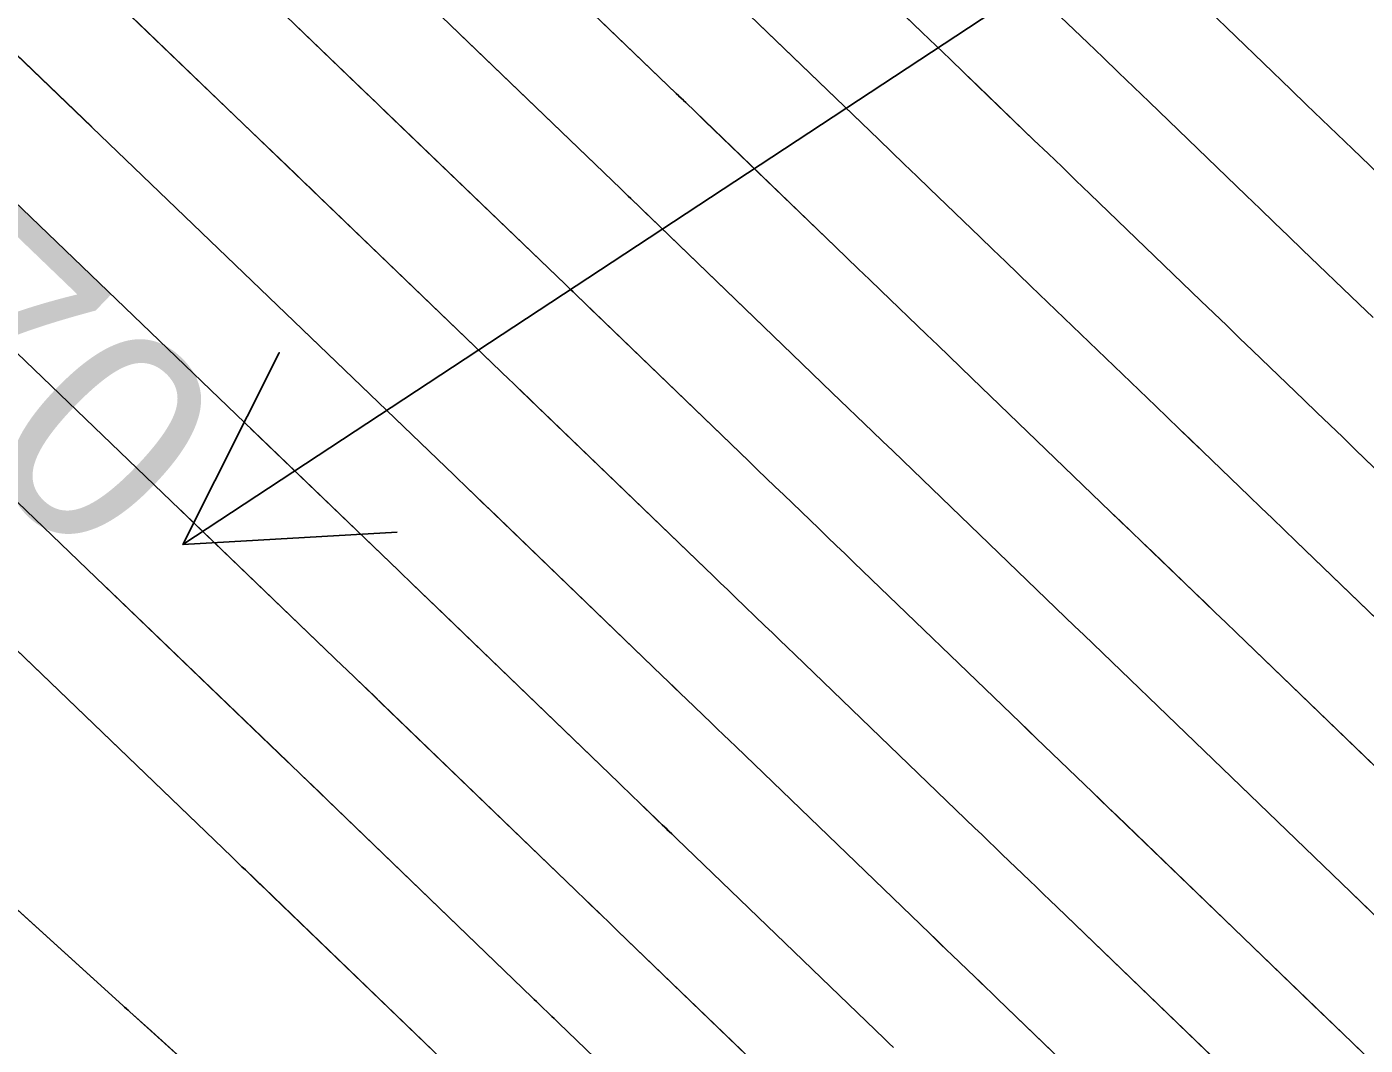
# Model space of a CAD drawing. Extents: x 954385 to 988206, y 1868364 to 1924553.
# Drawn here: x 955807.79 to 955845.22, y 1923025.36 to 1923053.83 of the extents above; entities that cross this region are included whole.
import ezdxf

# ---------------------------------------------------------------- set-up
doc = ezdxf.new("R2010")
doc.units = 0
for name, color, linetype in [('16', 7, 'Continuous'), ('26', 7, 'Continuous'), ('5', 7, 'Continuous'), ('6', 7, 'Continuous'), ('7', 7, 'Continuous')]:
    doc.layers.add(name, color=color, linetype=linetype)

msp = doc.modelspace()

# ---------------------------------------------------------------- linework, layer by layer
at = {"layer": '16'}
for points in [[(955814.401, 1923079.705), (955832.169, 1923062.636), (955832.222, 1923062.585), (955832.275, 1923062.535), (955832.327, 1923062.484), (955832.38, 1923062.433), (955835.308, 1923059.612), (955835.744, 1923059.193), (955836.179, 1923058.773), (955836.615, 1923058.354), (955837.051, 1923057.935), (955838.967, 1923056.094), (955839.432, 1923055.647), (955839.897, 1923055.2), (955840.361, 1923054.753), (955840.825, 1923054.306), (955843.153, 1923052.064), (955843.581, 1923051.651), (955844.009, 1923051.239), (955844.437, 1923050.827), (955844.866, 1923050.415), (955846.58, 1923048.768)], [(955855.394, 1923023.615), (955841.61, 1923036.895), (955841.318, 1923037.177), (955841.025, 1923037.458), (955840.733, 1923037.74), (955840.44, 1923038.021), (955839.268, 1923039.147), (955838.975, 1923039.429), (955838.683, 1923039.71), (955838.39, 1923039.992), (955838.098, 1923040.274), (955834.221, 1923044.008), (955833.903, 1923044.315), (955833.586, 1923044.621), (955833.268, 1923044.926), (955832.949, 1923045.232), (955831.677, 1923046.455), (955831.359, 1923046.761), (955831.041, 1923047.067), (955830.723, 1923047.373), (955830.405, 1923047.679), (955826.222, 1923051.709), (955826.156, 1923051.773), (955826.089, 1923051.837), (955826.022, 1923051.901), (955825.955, 1923051.966), (955807.152, 1923070.029)], [(955853.8, 1923020.984), (955839.94, 1923034.339), (955839.681, 1923034.588), (955839.422, 1923034.837), (955839.164, 1923035.086), (955838.905, 1923035.335), (955837.869, 1923036.33), (955837.61, 1923036.579), (955837.351, 1923036.828), (955837.092, 1923037.077), (955836.834, 1923037.326), (955832.57, 1923041.434), (955832.289, 1923041.705), (955832.008, 1923041.976), (955831.726, 1923042.246), (955831.445, 1923042.517), (955830.319, 1923043.599), (955830.037, 1923043.869), (955829.756, 1923044.14), (955829.475, 1923044.411), (955829.193, 1923044.682), (955824.683, 1923049.027), (955824.613, 1923049.095), (955824.542, 1923049.163), (955824.472, 1923049.23), (955824.402, 1923049.298), (955805.294, 1923067.654)], [(955852.206, 1923018.354), (955838.269, 1923031.782), (955838.045, 1923031.999), (955837.82, 1923032.215), (955837.595, 1923032.432), (955837.37, 1923032.648), (955836.47, 1923033.513), (955836.245, 1923033.729), (955836.02, 1923033.946), (955835.795, 1923034.162), (955835.57, 1923034.379), (955830.919, 1923038.859), (955830.675, 1923039.095), (955830.43, 1923039.331), (955830.185, 1923039.566), (955829.94, 1923039.801), (955828.961, 1923040.743), (955828.716, 1923040.978), (955828.471, 1923041.213), (955828.226, 1923041.449), (955827.982, 1923041.684), (955823.143, 1923046.346), (955823.07, 1923046.417), (955822.996, 1923046.488), (955822.922, 1923046.559), (955822.848, 1923046.63), (955803.435, 1923065.28)], [(955850.612, 1923015.724), (955836.599, 1923029.226), (955836.408, 1923029.41), (955836.217, 1923029.594), (955836.026, 1923029.778), (955835.835, 1923029.961), (955835.07, 1923030.696), (955834.879, 1923030.88), (955834.688, 1923031.063), (955834.497, 1923031.247), (955834.306, 1923031.431), (955829.268, 1923036.285), (955829.06, 1923036.485), (955828.852, 1923036.686), (955828.644, 1923036.886), (955828.436, 1923037.086), (955827.603, 1923037.886), (955827.395, 1923038.086), (955827.186, 1923038.287), (955826.978, 1923038.487), (955826.77, 1923038.687), (955821.604, 1923043.665), (955821.527, 1923043.74), (955821.449, 1923043.814), (955821.372, 1923043.888), (955821.294, 1923043.963), (955801.577, 1923062.905)], [(955799.718, 1923060.53), (955819.741, 1923041.295), (955819.822, 1923041.218), (955819.903, 1923041.14), (955819.984, 1923041.062), (955820.065, 1923040.984), (955825.559, 1923035.69), (955825.73, 1923035.525), (955825.902, 1923035.36), (955826.073, 1923035.195), (955826.245, 1923035.03), (955826.931, 1923034.371), (955827.103, 1923034.206), (955827.274, 1923034.041), (955827.446, 1923033.876), (955827.617, 1923033.711), (955833.042, 1923028.484), (955833.199, 1923028.332), (955833.356, 1923028.181), (955833.514, 1923028.03), (955833.671, 1923027.879), (955834.3, 1923027.275), (955834.457, 1923027.123), (955834.614, 1923026.972), (955834.771, 1923026.821), (955834.928, 1923026.67), (955849.019, 1923013.094)], [(955832.025, 1923025.299), (955831.902, 1923025.418), (955831.778, 1923025.536), (955825.966, 1923031.136), (955825.831, 1923031.266), (955825.697, 1923031.396), (955825.562, 1923031.525), (955825.427, 1923031.655), (955824.887, 1923032.174), (955824.752, 1923032.304), (955824.617, 1923032.433), (955824.482, 1923032.563), (955824.347, 1923032.693), (955818.525, 1923038.303), (955818.441, 1923038.384), (955818.356, 1923038.465), (955818.272, 1923038.547), (955818.187, 1923038.628), (955797.86, 1923058.156)], [(955858.582, 1923028.875), (955844.952, 1923042.008), (955844.591, 1923042.355), (955844.231, 1923042.702), (955843.87, 1923043.048), (955843.51, 1923043.395), (955842.067, 1923044.781), (955841.706, 1923045.128), (955841.346, 1923045.475), (955840.986, 1923045.822), (955840.625, 1923046.169), (955837.523, 1923049.157), (955837.132, 1923049.534), (955836.741, 1923049.91), (955836.35, 1923050.287), (955835.958, 1923050.663), (955834.393, 1923052.167), (955834.001, 1923052.544), (955833.61, 1923052.92), (955833.219, 1923053.296), (955832.828, 1923053.673), (955829.301, 1923057.071)], [(955830.514, 1923022.589), (955824.315, 1923028.562), (955824.217, 1923028.656), (955824.119, 1923028.751), (955824.021, 1923028.845), (955823.922, 1923028.94), (955823.529, 1923029.318), (955823.431, 1923029.412), (955823.332, 1923029.507), (955823.234, 1923029.601), (955823.136, 1923029.696), (955816.986, 1923035.622), (955816.898, 1923035.706), (955816.81, 1923035.791), (955816.722, 1923035.876), (955816.634, 1923035.96), (955796.001, 1923055.781)], [(955845.439, 1923045.702), (955845.045, 1923046.082), (955843.466, 1923047.598), (955843.072, 1923047.978), (955842.678, 1923048.357), (955842.283, 1923048.736), (955841.889, 1923049.116), (955839.174, 1923051.732), (955838.747, 1923052.144), (955838.319, 1923052.555), (955837.891, 1923052.967), (955837.463, 1923053.378), (955835.75, 1923055.024)], [(955856.988, 1923026.245), (955843.281, 1923039.451), (955842.955, 1923039.766), (955842.628, 1923040.08), (955842.301, 1923040.394), (955841.975, 1923040.708), (955840.668, 1923041.964), (955840.341, 1923042.278), (955840.014, 1923042.592), (955839.688, 1923042.907), (955839.361, 1923043.221), (955835.872, 1923046.583), (955835.518, 1923046.924), (955835.163, 1923047.265), (955834.809, 1923047.607), (955834.454, 1923047.948), (955833.035, 1923049.311), (955832.68, 1923049.652), (955832.325, 1923049.993), (955831.971, 1923050.335), (955831.616, 1923050.676), (955827.762, 1923054.39)], [(955794.142, 1923053.407), (955815.08, 1923033.293), (955815.172, 1923033.205), (955815.263, 1923033.117), (955815.355, 1923033.029), (955815.446, 1923032.94), (955821.924, 1923026.699), (955821.986, 1923026.639), (955822.048, 1923026.58), (955822.109, 1923026.521), (955822.171, 1923026.461), (955822.418, 1923026.224), (955822.479, 1923026.165), (955822.541, 1923026.106), (955822.603, 1923026.047), (955822.664, 1923025.987), (955829.251, 1923019.641)], [(955781.684, 1923052.608), (955810.484, 1923026.47), (955810.532, 1923026.426), (955810.581, 1923026.383), (955810.629, 1923026.339), (955810.678, 1923026.295), (955839.608, 1923000.142)], [(955820.713, 1923023.702), (955813.907, 1923030.259), (955813.812, 1923030.351), (955813.717, 1923030.442), (955813.622, 1923030.534), (955813.527, 1923030.625), (955792.284, 1923051.032)]]:
    msp.add_lwpolyline(points, dxfattribs=at)
at = {"layer": '26'}
msp.add_lwpolyline([(955857.131, 1923068.928), (955812.162, 1923039.357), (955814.855, 1923044.718), (955812.162, 1923039.357), (955818.151, 1923039.705)], dxfattribs=at)
at = {"layer": '6'}
for points in [[(955840.825, 1923054.306), (955843.153, 1923052.064), (955843.581, 1923051.651), (955844.01, 1923051.239), (955844.438, 1923050.828), (955844.866, 1923050.416), (955846.58, 1923048.769)], [(955846.418, 1923028.095), (955845.156, 1923029.312), (955845.07, 1923029.395), (955844.898, 1923029.56), (955844.813, 1923029.643), (955839.94, 1923034.339), (955839.682, 1923034.588), (955839.423, 1923034.837), (955839.164, 1923035.086), (955838.905, 1923035.335), (955837.869, 1923036.331), (955837.61, 1923036.579), (955837.352, 1923036.828), (955837.093, 1923037.077), (955836.834, 1923037.326), (955832.57, 1923041.434), (955832.289, 1923041.705), (955832.007, 1923041.975), (955831.726, 1923042.246), (955831.444, 1923042.517), (955830.318, 1923043.599), (955830.037, 1923043.869), (955829.756, 1923044.14), (955829.474, 1923044.411), (955829.193, 1923044.682), (955825.246, 1923048.486), (955825.105, 1923048.622), (955824.965, 1923048.757), (955824.684, 1923049.028), (955824.613, 1923049.096), (955824.543, 1923049.164), (955824.473, 1923049.232), (955824.402, 1923049.299), (955819.903, 1923053.619), (955819.622, 1923053.89)], [(955811.974, 1923040.437), (955816.634, 1923035.961), (955816.722, 1923035.877), (955816.81, 1923035.792), (955816.898, 1923035.707), (955816.986, 1923035.623), (955817.338, 1923035.284), (955817.514, 1923035.114), (955817.69, 1923034.945), (955823.136, 1923029.696), (955823.234, 1923029.601), (955823.332, 1923029.506), (955823.43, 1923029.412), (955823.528, 1923029.317), (955823.922, 1923028.939), (955824.02, 1923028.845), (955824.118, 1923028.75), (955824.217, 1923028.656), (955824.315, 1923028.561), (955830.515, 1923022.589)]]:
    msp.add_lwpolyline(points, dxfattribs=at)
at = {"layer": '7'}
for points in [[(955848.897, 1923038.205), (955844.952, 1923042.008), (955844.592, 1923042.355), (955844.231, 1923042.702), (955843.871, 1923043.049), (955843.51, 1923043.395), (955842.068, 1923044.782), (955841.707, 1923045.128), (955841.346, 1923045.475), (955840.986, 1923045.822), (955840.626, 1923046.169), (955837.523, 1923049.157), (955837.132, 1923049.534), (955836.741, 1923049.91), (955836.35, 1923050.287), (955835.958, 1923050.663), (955834.392, 1923052.167), (955834.001, 1923052.544), (955833.61, 1923052.92), (955833.219, 1923053.297), (955832.828, 1923053.673), (955829.779, 1923056.611)], [(955842.09, 1923023.934), (955836.599, 1923029.227), (955836.408, 1923029.41), (955836.217, 1923029.594), (955836.026, 1923029.778), (955835.835, 1923029.962), (955835.071, 1923030.696), (955834.88, 1923030.88), (955834.688, 1923031.064), (955834.497, 1923031.248), (955834.306, 1923031.432), (955829.268, 1923036.285), (955829.06, 1923036.485), (955828.852, 1923036.685), (955828.644, 1923036.886), (955828.435, 1923037.086), (955827.602, 1923037.886), (955827.394, 1923038.086), (955827.186, 1923038.287), (955826.978, 1923038.487), (955826.77, 1923038.687), (955822.223, 1923043.07), (955822.069, 1923043.219), (955821.914, 1923043.368), (955821.605, 1923043.666), (955821.527, 1923043.741), (955821.45, 1923043.815), (955821.372, 1923043.89), (955821.295, 1923043.964), (955816.143, 1923048.912), (955815.934, 1923049.113), (955815.724, 1923049.314), (955815.515, 1923049.514), (955815.306, 1923049.715), (955814.47, 1923050.519), (955814.261, 1923050.72), (955814.052, 1923050.92), (955813.843, 1923051.121), (955813.634, 1923051.322), (955808.869, 1923055.9)], [(955846.174, 1923032.497), (955841.611, 1923036.895), (955841.318, 1923037.177), (955841.026, 1923037.459), (955840.733, 1923037.741), (955840.44, 1923038.022), (955839.269, 1923039.148), (955838.976, 1923039.429), (955838.683, 1923039.711), (955838.391, 1923039.992), (955838.098, 1923040.274), (955834.221, 1923044.008), (955833.903, 1923044.314), (955833.585, 1923044.62), (955833.267, 1923044.926), (955832.949, 1923045.232), (955831.676, 1923046.455), (955831.358, 1923046.761), (955831.04, 1923047.067), (955830.722, 1923047.373), (955830.405, 1923047.679), (955826.757, 1923051.195), (955826.623, 1923051.323), (955826.49, 1923051.452), (955826.223, 1923051.71), (955826.156, 1923051.774), (955826.089, 1923051.838), (955826.023, 1923051.902), (955825.956, 1923051.967), (955821.784, 1923055.973)], [(955835.75, 1923055.024), (955837.463, 1923053.378), (955837.891, 1923052.967), (955838.319, 1923052.555), (955838.746, 1923052.143), (955839.174, 1923051.732), (955841.889, 1923049.116), (955842.284, 1923048.737), (955842.678, 1923048.357), (955843.072, 1923047.978), (955843.467, 1923047.599), (955845.045, 1923046.082), (955845.44, 1923045.703)], [(955815.324, 1923053.858), (955815.57, 1923053.622), (955815.815, 1923053.387), (955816.06, 1923053.151), (955817.042, 1923052.208), (955817.287, 1923051.973), (955817.532, 1923051.737), (955817.778, 1923051.501), (955818.023, 1923051.266), (955822.849, 1923046.632), (955822.923, 1923046.561), (955822.996, 1923046.49), (955823.07, 1923046.418), (955823.144, 1923046.347), (955823.439, 1923046.063), (955823.587, 1923045.92), (955823.735, 1923045.778), (955827.982, 1923041.684), (955828.226, 1923041.449), (955828.471, 1923041.213), (955828.716, 1923040.978), (955828.96, 1923040.742), (955829.94, 1923039.801), (955830.185, 1923039.566), (955830.43, 1923039.33), (955830.674, 1923039.095), (955830.919, 1923038.859), (955835.57, 1923034.379), (955835.795, 1923034.163), (955836.02, 1923033.946), (955836.245, 1923033.73), (955836.47, 1923033.514), (955837.37, 1923032.649), (955837.595, 1923032.432), (955837.82, 1923032.216), (955838.045, 1923031.999), (955838.27, 1923031.783), (955843.451, 1923026.789), (955843.526, 1923026.717), (955843.675, 1923026.573), (955843.749, 1923026.501), (955844.845, 1923025.445), (955845.036, 1923025.261)], [(955828.268, 1923053.903), (955831.616, 1923050.676), (955831.971, 1923050.335), (955832.325, 1923049.993), (955832.68, 1923049.652), (955833.034, 1923049.311), (955834.454, 1923047.947), (955834.808, 1923047.606), (955835.163, 1923047.265), (955835.518, 1923046.924), (955835.872, 1923046.583), (955839.362, 1923043.221), (955839.688, 1923042.907), (955840.015, 1923042.593), (955840.341, 1923042.279), (955840.668, 1923041.965), (955841.975, 1923040.709), (955842.302, 1923040.395), (955842.629, 1923040.081), (955842.955, 1923039.766), (955843.281, 1923039.452), (955847.536, 1923035.351)], [(955809.61, 1923051.028), (955806.998, 1923053.537)], [(955840.728, 1923021.08), (955834.929, 1923026.67), (955834.772, 1923026.822), (955834.615, 1923026.973), (955834.458, 1923027.124), (955834.3, 1923027.275), (955833.671, 1923027.879), (955833.514, 1923028.031), (955833.357, 1923028.182), (955833.2, 1923028.333), (955833.043, 1923028.484), (955827.617, 1923033.71), (955827.445, 1923033.875), (955827.274, 1923034.04), (955827.102, 1923034.205), (955826.931, 1923034.37), (955826.244, 1923035.03), (955826.073, 1923035.195), (955825.901, 1923035.36), (955825.73, 1923035.525), (955825.559, 1923035.69), (955820.712, 1923040.361), (955820.55, 1923040.517), (955820.389, 1923040.673), (955820.065, 1923040.985), (955819.984, 1923041.063), (955819.903, 1923041.141), (955819.822, 1923041.219), (955819.741, 1923041.297), (955815.26, 1923045.6)], [(955832.025, 1923025.3), (955831.902, 1923025.418), (955831.779, 1923025.537), (955825.966, 1923031.136), (955825.831, 1923031.266), (955825.696, 1923031.395), (955825.561, 1923031.525), (955825.426, 1923031.655), (955824.886, 1923032.174), (955824.752, 1923032.303), (955824.617, 1923032.433), (955824.482, 1923032.563), (955824.347, 1923032.693), (955819.201, 1923037.653), (955819.032, 1923037.816), (955818.863, 1923037.978), (955818.526, 1923038.304), (955818.441, 1923038.385), (955818.357, 1923038.467), (955818.272, 1923038.548), (955818.188, 1923038.629), (955814.053, 1923042.6)], [(955809.896, 1923038.273), (955815.081, 1923033.294), (955815.172, 1923033.206), (955815.264, 1923033.118), (955815.355, 1923033.03), (955815.447, 1923032.942), (955815.813, 1923032.589), (955815.996, 1923032.413), (955816.178, 1923032.236), (955821.924, 1923026.698), (955821.986, 1923026.639), (955822.047, 1923026.58), (955822.109, 1923026.52), (955822.17, 1923026.461), (955822.417, 1923026.224), (955822.479, 1923026.165), (955822.54, 1923026.105), (955822.602, 1923026.046), (955822.664, 1923025.987), (955829.251, 1923019.642)], [(955806.741, 1923037.143), (955813.527, 1923030.626), (955813.622, 1923030.535), (955813.717, 1923030.443), (955813.812, 1923030.352), (955813.907, 1923030.26), (955814.287, 1923029.894), (955814.477, 1923029.711), (955814.667, 1923029.528), (955820.712, 1923023.701)], [(955813.714, 1923023.549), (955811.485, 1923025.564), (955811.278, 1923025.751), (955810.677, 1923026.294), (955810.628, 1923026.338), (955810.579, 1923026.382), (955810.531, 1923026.426), (955810.483, 1923026.47), (955804.052, 1923032.308)]]:
    msp.add_lwpolyline(points, dxfattribs=at)

# ---------------------------------------------------------------- texts
at = {"layer": '5'}
msp.add_text('570', height=6, rotation=316.1483, dxfattribs=at).set_placement((955799.851, 1923047.923))

doc.saveas('drawing.dxf')
